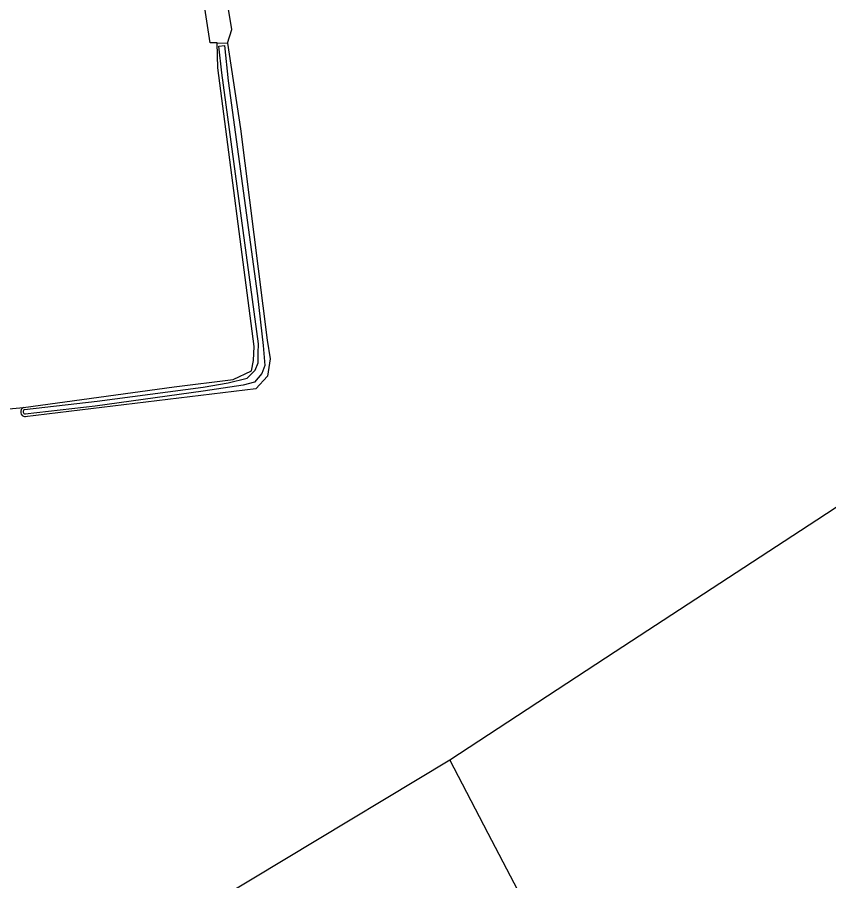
# Model space of a CAD drawing. Extents: x 136000 to 141000, y 400494 to 402006.
# Drawn here: x 139007 to 139138.5, y 401247.3 to 401387.2 of the extents above; entities that cross this region are included whole.
import ezdxf

# ---------------------------------------------------------------- set-up
doc = ezdxf.new("R2010")
doc.units = 0
for name, color, linetype in [('gg-afsc-draadraster', 7, 'Continuous'), ('gg-afsc-lijn draadraster', 7, 'Continuous'), ('gg-knt-bronhoudergrens', 7, 'Continuous'), ('gg-kntw-bovenkant insteek waterloop', 7, 'Continuous'), ('gg-kntw-waterlijn', 7, 'Continuous')]:
    doc.layers.add(name, color=color, linetype=linetype)

msp = doc.modelspace()

# ---------------------------------------------------------------- linework, layer by layer
at = {"layer": 'gg-afsc-draadraster'}
msp.add_lwpolyline([(139077.11, 401266.84), (139103.89, 401284.39), (139136.53, 401305.75), (139150.31, 401314.76), (139151.16, 401315.91), (139152.25, 401318.5), (139159.51, 401349.99), (139152.48, 401399.42), (139146.26, 401443.21), (139141.41, 401479.66)], dxfattribs=at)
at = {"layer": 'gg-afsc-lijn draadraster'}
msp.add_lwpolyline([(139077.11, 401266.84), (139103.89, 401284.39), (139136.53, 401305.75), (139150.31, 401314.76), (139151.16, 401315.91), (139152.25, 401318.5), (139159.51, 401349.99), (139152.48, 401399.42), (139146.26, 401443.21), (139141.41, 401479.66)], dxfattribs=at)
at = {"layer": 'gg-knt-bronhoudergrens'}
msp.add_line((138998.08, 401323.01), (139008.03, 401323.96), dxfattribs=at)
for points in [[(139039.39, 401383.02), (139038.26, 401383.05), (139037.3, 401389.36), (139021.07, 401390.51), (139012.97, 401456.95)], [(139041.08, 401382.98), (139041.81, 401385.21), (139040.99, 401390.18)], [(139044.2, 401178.26), (139023.63, 401234.68), (139077.11, 401266.84)], [(139109.09, 401188.41), (139101.58, 401192.88), (139102.9, 401216.38), (139101.32, 401220.43), (139083.31, 401254.91), (139077.11, 401266.84)]]:
    msp.add_lwpolyline(points, dxfattribs=at)
at = {"layer": 'gg-kntw-bovenkant insteek waterloop'}
msp.add_line((139039.39, 401383.02), (139041.08, 401382.98), dxfattribs=at)
for points in [[(139008.03, 401323.96), (139032.44, 401327.31), (139041.99, 401328.51), (139044.96, 401329.88), (139045.31, 401331.54), (139045.39, 401333.83), (139039.54, 401378.97), (139039.39, 401383.02)], [(139041.08, 401382.98), (139043.17, 401369.12), (139047.51, 401334.88), (139047.98, 401331.84), (139047.56, 401329.02), (139045.65, 401326.97), (139008.28, 401322.46)]]:
    msp.add_lwpolyline(points, dxfattribs=at)
msp.add_arc((139008.37, 401323.24), 0.791, 115.1678, 263.7198, dxfattribs=at)
at = {"layer": 'gg-kntw-waterlijn'}
msp.add_lwpolyline([(139008.18, 401323.64), (139019.97, 401324.98), (139037.15, 401327.27), (139041.21, 401327.93), (139044.29, 401328.7), (139045.57, 401330.01), (139046.03, 401331.21), (139046.07, 401332.74), (139046.1, 401334.27), (139040.19, 401378.2), (139039.67, 401382.48), (139040.58, 401382.61), (139041.21, 401376.89), (139045.96, 401342.02), (139046.88, 401333.98), (139047.15, 401330.76), (139046.67, 401329.48), (139045.47, 401328.08), (139043.62, 401327.56), (139037.13, 401326.62), (139019.65, 401324.18), (139008.29, 401322.85)], dxfattribs=at)
msp.add_arc((139008.43, 401323.27), 0.442, 124.2517, 252.2326, dxfattribs=at)

doc.saveas('drawing.dxf')
